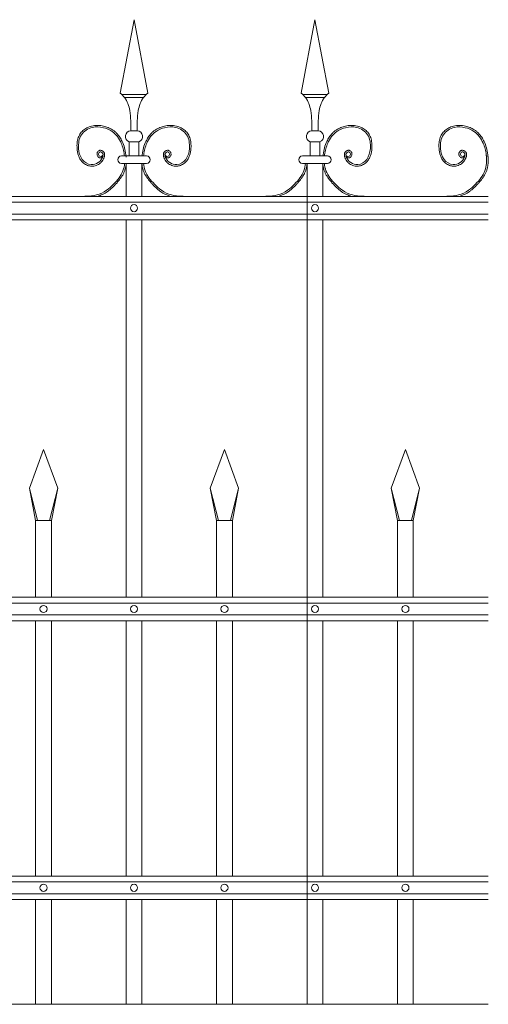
# Model space of a CAD drawing. Header units: millimetres. Extents: x 6567289036 to 6568990308, y 5976640423 to 5977332400.
# Tile 270 of 334: x 6568276316 to 6568276905, y 5976808211 to 5976809449. Entities that reach past the tile are written whole.
import ezdxf

# ---------------------------------------------------------------- set-up
doc = ezdxf.new("R2010")
doc.units = ezdxf.units.MM
doc.layers.add('01_widok', color=7, linetype='Continuous', lineweight=13)

# ---------------------------------------------------------------- blocks, each defined once
blk = doc.blocks.new('A$C6D0402AF')
at = {"layer": '01_widok'}
for p, q in [((2.1025, 1.4602), (2.12, 1.5538)), ((2.1375, 1.4602), (2.12, 1.5538)), ((2.3325, 1.4602), (2.35, 1.5538)), ((2.3675, 1.4602), (2.35, 1.5538)), ((2.12, 1.4588), (2.104, 1.4588)), ((2.12, 1.4548), (2.108, 1.4548)), ((2.12, 1.4588), (2.136, 1.4588)), ((2.12, 1.4548), (2.132, 1.4548)), ((2.35, 1.4588), (2.334, 1.4588)), ((2.35, 1.4548), (2.338, 1.4548)), ((2.35, 1.4588), (2.366, 1.4588)), ((2.35, 1.4548), (2.362, 1.4548)), ((2.12, 1.4125), (2.116, 1.4125)), ((2.12, 1.4125), (2.124, 1.4125)), ((2.35, 1.4125), (2.346, 1.4125)), ((2.35, 1.4125), (2.354, 1.4125)), ((2.114, 1.3985), (2.12, 1.3985)), ((2.114, 1.3985), (2.114, 1.3805)), ((2.126, 1.3985), (2.12, 1.3985)), ((2.126, 1.3985), (2.126, 1.3805)), ((2.344, 1.3985), (2.35, 1.3985)), ((2.344, 1.3985), (2.344, 1.3805)), ((2.356, 1.3985), (2.35, 1.3985)), ((2.356, 1.3985), (2.356, 1.3805)), ((2.12, 1.3805), (2.104, 1.3805)), ((2.12, 1.3805), (2.136, 1.3805)), ((2.35, 1.3805), (2.334, 1.3805)), ((2.35, 1.3805), (2.366, 1.3805)), ((2.11, 1.371), (2.104, 1.371)), ((2.11, 1.371), (2.11, 1.329)), ((2.11, 1.371), (2.13, 1.371)), ((2.13, 1.371), (2.13, 1.329)), ((2.13, 1.371), (2.136, 1.371)), ((2.34, 1.371), (2.334, 1.371)), ((2.34, 1.371), (2.34, 1.329)), ((2.34, 1.371), (2.34, 0.301)), ((2.34, 1.371), (2.34, 1.329)), ((2.34, 1.371), (2.36, 1.371)), ((2.36, 1.371), (2.36, 1.329)), ((2.36, 1.371), (2.366, 1.371)), ((2.57, 1.329), (0.06, 1.329)), ((0.06, 1.3215), (2.57, 1.3215)), ((0.06, 1.3065), (2.57, 1.3065)), ((2.57, 1.299), (0.06, 1.299)), ((2.11, 1.299), (2.11, 0.819)), ((2.13, 1.299), (2.13, 0.819)), ((2.34, 1.299), (2.34, 0.819)), ((2.36, 1.299), (2.36, 0.819)), ((1.987, 0.9577), (2.005, 1.0067)), ((2.023, 0.9577), (2.005, 1.0067)), ((2.217, 0.9577), (2.235, 1.0067)), ((2.253, 0.9577), (2.235, 1.0067)), ((2.447, 0.9577), (2.465, 1.0067)), ((2.483, 0.9577), (2.465, 1.0067)), ((1.9974, 0.9167), (1.987, 0.9577)), ((1.987, 0.9577), (1.995, 0.9167)), ((2.0126, 0.9167), (2.023, 0.9577)), ((2.0126, 0.9167), (2.023, 0.9577)), ((2.023, 0.9577), (2.015, 0.9167)), ((2.023, 0.9577), (2.015, 0.9167)), ((2.2274, 0.9167), (2.217, 0.9577)), ((2.217, 0.9577), (2.225, 0.9167)), ((2.2426, 0.9167), (2.253, 0.9577)), ((2.253, 0.9577), (2.245, 0.9167)), ((2.4574, 0.9167), (2.447, 0.9577)), ((2.447, 0.9577), (2.455, 0.9167)), ((2.4726, 0.9167), (2.483, 0.9577)), ((2.483, 0.9577), (2.475, 0.9167)), ((2.005, 0.9167), (1.995, 0.9167)), ((1.995, 0.9167), (1.995, 0.819)), ((2.005, 0.9167), (2.015, 0.9167)), ((2.015, 0.9167), (2.015, 0.819)), ((2.015, 0.9167), (2.015, 0.819)), ((2.235, 0.9167), (2.225, 0.9167)), ((2.225, 0.9167), (2.225, 0.819)), ((2.235, 0.9167), (2.245, 0.9167)), ((2.245, 0.9167), (2.245, 0.819)), ((2.465, 0.9167), (2.455, 0.9167)), ((2.455, 0.9167), (2.455, 0.819)), ((2.465, 0.9167), (2.475, 0.9167)), ((2.475, 0.9167), (2.475, 0.819)), ((2.57, 0.819), (0.06, 0.819)), ((2.57, 0.8115), (0.06, 0.8115)), ((2.57, 0.7965), (0.06, 0.7965)), ((2.57, 0.789), (0.06, 0.789)), ((1.995, 0.789), (1.995, 0.4642)), ((2.015, 0.789), (2.015, 0.4642)), ((2.015, 0.789), (2.015, 0.4642)), ((2.11, 0.789), (2.11, 0.4642)), ((2.13, 0.789), (2.13, 0.4642)), ((2.225, 0.789), (2.225, 0.4642)), ((2.245, 0.789), (2.245, 0.4642)), ((2.34, 0.789), (2.34, 0.4642)), ((2.36, 0.789), (2.36, 0.4642)), ((2.455, 0.789), (2.455, 0.4642)), ((2.475, 0.789), (2.475, 0.4642)), ((2.57, 0.4642), (0.06, 0.4642)), ((2.57, 0.4567), (0.06, 0.4567)), ((2.57, 0.4417), (0.06, 0.4417)), ((2.57, 0.4342), (0.06, 0.4342)), ((1.995, 0.4342), (1.995, 0.301)), ((2.015, 0.4342), (2.015, 0.301)), ((2.015, 0.4342), (2.015, 0.301)), ((2.11, 0.4342), (2.11, 0.301)), ((2.13, 0.4342), (2.13, 0.301)), ((2.225, 0.4342), (2.225, 0.301)), ((2.245, 0.4342), (2.245, 0.301)), ((2.34, 0.4342), (2.34, 0.301)), ((2.36, 0.4342), (2.36, 0.301)), ((2.455, 0.4342), (2.455, 0.301)), ((2.475, 0.4342), (2.475, 0.301)), ((0.06, 0.301), (2.57, 0.301)), ((2.57, 0.301), (0.06, 0.301))]:
    blk.add_line(p, q, dxfattribs=at)
for centre in [(2.12, 1.314), (2.35, 1.314), (2.005, 0.804), (2.12, 0.804), (2.235, 0.804), (2.35, 0.804), (2.465, 0.804), (2.005, 0.4492), (2.12, 0.4492), (2.235, 0.4492), (2.35, 0.4492), (2.465, 0.4492)]:
    blk.add_circle(centre, 0.0045, dxfattribs=at)
for centre, radius, start, end in [((2.1163, 1.4053), 0.00718, 92.058, 251.6817), ((2.1237, 1.4053), 0.00718, 288.3183, 87.942), ((2.3463, 1.4053), 0.00718, 92.058, 251.6817), ((2.3537, 1.4053), 0.00718, 288.3183, 87.942), ((2.1041, 1.3757), 0.00473, 91.3822, 268.6178), ((2.1359, 1.3757), 0.00473, 271.3822, 88.6178), ((2.3341, 1.3757), 0.00473, 91.3822, 268.6178), ((2.3659, 1.3757), 0.00473, 271.3822, 88.6178)]:
    blk.add_arc(centre, radius, start, end, dxfattribs=at)
for points in [[(2.1025, 1.4602), (2.108, 1.4548), (2.1146, 1.4381), (2.116, 1.4125)], [(2.1375, 1.4602), (2.132, 1.4548), (2.1254, 1.4381), (2.124, 1.4125)], [(2.3325, 1.4602), (2.338, 1.4548), (2.3446, 1.4381), (2.346, 1.4125)], [(2.3675, 1.4602), (2.362, 1.4548), (2.3554, 1.4381), (2.354, 1.4125)], [(2.5678, 1.3805), (2.5682, 1.3762), (2.568, 1.371)], [(2.5698, 1.3803), (2.5702, 1.376), (2.57, 1.3708)]]:
    blk.add_spline(points, degree=3, dxfattribs=at)
for points, knots in [([(2.0801, 1.3792), (2.079, 1.3776), (2.0766, 1.3779), (2.076, 1.3781), (2.0758, 1.3782), (2.0754, 1.3784), (2.0752, 1.3785), (2.0745, 1.3789), (2.0742, 1.3794), (2.0735, 1.3803), (2.0733, 1.3808), (2.073, 1.3818), (2.0729, 1.3823), (2.073, 1.3832), (2.073, 1.3835), (2.0731, 1.3841), (2.0732, 1.3844), (2.0735, 1.3852), (2.0738, 1.3856), (2.0745, 1.3865), (2.0749, 1.3869), (2.0757, 1.3873), (2.076, 1.3874), (2.0765, 1.3876), (2.0767, 1.3876), (2.0772, 1.3876), (2.0774, 1.3876), (2.0782, 1.3876), (2.0787, 1.3875), (2.0796, 1.387), (2.08, 1.3868), (2.0808, 1.3862), (2.0811, 1.3858), (2.0817, 1.3852), (2.0818, 1.3849), (2.0821, 1.3844), (2.0823, 1.3841), (2.0825, 1.3835), (2.0825, 1.3832), (2.0827, 1.3824), (2.0827, 1.3818), (2.0826, 1.3807), (2.0825, 1.3802), (2.0823, 1.3794), (2.0822, 1.3791), (2.082, 1.3785), (2.0819, 1.3781), (2.0816, 1.3774), (2.0814, 1.3771), (2.0809, 1.3761), (2.0806, 1.3755), (2.0794, 1.3736), (2.0784, 1.3725), (2.0758, 1.3702), (2.0739, 1.3691), (2.07, 1.3676), (2.0678, 1.3673), (2.0649, 1.3674), (2.0641, 1.3675), (2.0626, 1.3679), (2.0618, 1.3681), (2.0592, 1.3691), (2.0575, 1.3701), (2.0547, 1.3724), (2.0536, 1.3735), (2.0517, 1.376), (2.0509, 1.3773), (2.0496, 1.3801), (2.0491, 1.3815), (2.0484, 1.3843), (2.0481, 1.3858), (2.0478, 1.3883), (2.0477, 1.3894), (2.0476, 1.3916), (2.0475, 1.3928), (2.0476, 1.3961), (2.0478, 1.3983), (2.0487, 1.4027), (2.0494, 1.4048), (2.051, 1.4077), (2.0515, 1.4085), (2.0527, 1.4101), (2.0533, 1.4109), (2.0554, 1.4131), (2.057, 1.4143), (2.0605, 1.4164), (2.0624, 1.4173), (2.0655, 1.4184), (2.0667, 1.4187), (2.0692, 1.4191), (2.0704, 1.4193), (2.0737, 1.4194), (2.0757, 1.4193), (2.0789, 1.4189), (2.0801, 1.4186), (2.0832, 1.4179), (2.0852, 1.4173), (2.089, 1.4158), (2.0908, 1.4149), (2.0935, 1.4132), (2.0944, 1.4125), (2.0961, 1.4111), (2.097, 1.4103), (2.0993, 1.4078), (2.1007, 1.406), (2.103, 1.4025), (2.104, 1.4007), (2.1062, 1.3963), (2.1072, 1.3935), (2.1087, 1.3879), (2.1093, 1.385), (2.1097, 1.3815), (2.1098, 1.381), (2.11, 1.379)], [4.6165, 4.6165, 4.6165, 4.6165, 5.188367, 5.188367, 5.549428, 5.549428, 5.910489, 5.910489, 6.837983, 6.837983, 7.765478, 7.765478, 8.692972, 8.692972, 9.190028, 9.190028, 9.687083, 9.687083, 10.618534, 10.618534, 11.549985, 11.549985, 12.010547, 12.010547, 12.33998, 12.33998, 12.669414, 12.669414, 13.561099, 13.561099, 14.452783, 14.452783, 15.344467, 15.344467, 15.940368, 15.940368, 16.492607, 16.492607, 17.044846, 17.044846, 18.200205, 18.200205, 19.355563, 19.355563, 20.151118, 20.151118, 21.100453, 21.100453, 22.049789, 22.049789, 23.94846, 23.94846, 27.745803, 27.745803, 33.221248, 33.221248, 38.696693, 38.696693, 40.725069, 40.725069, 42.753445, 42.753445, 47.908007, 47.908007, 52.041948, 52.041948, 56.17589, 56.17589, 60.309831, 60.309831, 64.342201, 64.342201, 67.40836, 67.40836, 70.47452, 70.47452, 76.606839, 76.606839, 82.739158, 82.739158, 85.455708, 85.455708, 88.172258, 88.172258, 93.605357, 93.605357, 99.038456, 99.038456, 102.482403, 102.482403, 105.92635, 105.92635, 111.504268, 111.504268, 114.996104, 114.996104, 120.708661, 120.708661, 126.421218, 126.421218, 129.587167, 129.587167, 132.753115, 132.753115, 139.085012, 139.085012, 144.64085, 144.64085, 153.114925, 153.114925, 161.589001, 161.589001, 163.11027, 163.11027, 163.11027, 163.11027]), ([(2.0801, 1.3792), (2.079, 1.3776), (2.0766, 1.3779), (2.076, 1.3781), (2.0758, 1.3782), (2.0754, 1.3784), (2.0752, 1.3785), (2.0745, 1.3789), (2.0742, 1.3794), (2.0735, 1.3803), (2.0733, 1.3808), (2.073, 1.3818), (2.0729, 1.3823), (2.073, 1.3832), (2.073, 1.3835), (2.0731, 1.3841), (2.0732, 1.3844), (2.0735, 1.3852), (2.0738, 1.3856), (2.0745, 1.3865), (2.0749, 1.3869), (2.0757, 1.3873), (2.076, 1.3874), (2.0765, 1.3876), (2.0767, 1.3876), (2.0772, 1.3876), (2.0774, 1.3876), (2.0782, 1.3876), (2.0787, 1.3875), (2.0796, 1.387), (2.08, 1.3868), (2.0808, 1.3862), (2.0811, 1.3858), (2.0817, 1.3852), (2.0818, 1.3849), (2.0821, 1.3844), (2.0823, 1.3841), (2.0825, 1.3835), (2.0825, 1.3832), (2.0827, 1.3824), (2.0827, 1.3818), (2.0826, 1.3807), (2.0825, 1.3802), (2.0823, 1.3794), (2.0822, 1.3791), (2.082, 1.3785), (2.0819, 1.3781), (2.0816, 1.3774), (2.0814, 1.3771), (2.0809, 1.3761), (2.0806, 1.3755), (2.0794, 1.3736), (2.0784, 1.3725), (2.0758, 1.3702), (2.0739, 1.3691), (2.07, 1.3676), (2.0678, 1.3673), (2.0649, 1.3674), (2.0641, 1.3675), (2.0626, 1.3679), (2.0618, 1.3681), (2.0592, 1.3691), (2.0575, 1.3701), (2.0547, 1.3724), (2.0536, 1.3735), (2.0517, 1.376), (2.0509, 1.3773), (2.0496, 1.3801), (2.0491, 1.3815), (2.0484, 1.3843), (2.0481, 1.3858), (2.0478, 1.3883), (2.0477, 1.3894), (2.0476, 1.3916), (2.0475, 1.3928), (2.0476, 1.3961), (2.0478, 1.3983), (2.0487, 1.4027), (2.0494, 1.4048), (2.051, 1.4077), (2.0515, 1.4085), (2.0527, 1.4101), (2.0533, 1.4109), (2.0554, 1.4131), (2.057, 1.4143), (2.0605, 1.4164), (2.0624, 1.4173), (2.0655, 1.4184), (2.0667, 1.4187), (2.0692, 1.4191), (2.0704, 1.4193), (2.0737, 1.4194), (2.0757, 1.4193), (2.0789, 1.4189), (2.0801, 1.4186), (2.0832, 1.4179), (2.0852, 1.4173), (2.089, 1.4158), (2.0908, 1.4149), (2.0935, 1.4132), (2.0944, 1.4125), (2.0961, 1.4111), (2.097, 1.4103), (2.0993, 1.4078), (2.1007, 1.406), (2.103, 1.4025), (2.104, 1.4007), (2.1062, 1.3963), (2.1072, 1.3935), (2.1087, 1.3879), (2.1093, 1.385), (2.1097, 1.3815), (2.1098, 1.381), (2.1098, 1.3805)], [4.6165, 4.6165, 4.6165, 4.6165, 5.188367, 5.188367, 5.549428, 5.549428, 5.910489, 5.910489, 6.837983, 6.837983, 7.765478, 7.765478, 8.692972, 8.692972, 9.190028, 9.190028, 9.687083, 9.687083, 10.618534, 10.618534, 11.549985, 11.549985, 12.010547, 12.010547, 12.33998, 12.33998, 12.669414, 12.669414, 13.561099, 13.561099, 14.452783, 14.452783, 15.344467, 15.344467, 15.940368, 15.940368, 16.492607, 16.492607, 17.044846, 17.044846, 18.200205, 18.200205, 19.355563, 19.355563, 20.151118, 20.151118, 21.100453, 21.100453, 22.049789, 22.049789, 23.94846, 23.94846, 27.745803, 27.745803, 33.221248, 33.221248, 38.696693, 38.696693, 40.725069, 40.725069, 42.753445, 42.753445, 47.908007, 47.908007, 52.041948, 52.041948, 56.17589, 56.17589, 60.309831, 60.309831, 64.342201, 64.342201, 67.40836, 67.40836, 70.47452, 70.47452, 76.606839, 76.606839, 82.739158, 82.739158, 85.455708, 85.455708, 88.172258, 88.172258, 93.605357, 93.605357, 99.038456, 99.038456, 102.482403, 102.482403, 105.92635, 105.92635, 111.504268, 111.504268, 114.996104, 114.996104, 120.708661, 120.708661, 126.421218, 126.421218, 129.587167, 129.587167, 132.753115, 132.753115, 139.085012, 139.085012, 144.64085, 144.64085, 153.114925, 153.114925, 161.589001, 161.589001, 163.11027, 163.11027, 163.11027, 163.11027]), ([(2.0801, 1.3792), (2.079, 1.3776), (2.0766, 1.3779), (2.076, 1.3781), (2.0758, 1.3782), (2.0754, 1.3784), (2.0752, 1.3785), (2.0745, 1.3789), (2.0742, 1.3794), (2.0735, 1.3803), (2.0733, 1.3808), (2.073, 1.3818), (2.0729, 1.3823), (2.073, 1.3832), (2.073, 1.3835), (2.0731, 1.3841), (2.0732, 1.3844), (2.0735, 1.3852), (2.0738, 1.3856), (2.0745, 1.3865), (2.0749, 1.3869), (2.0757, 1.3873), (2.076, 1.3874), (2.0765, 1.3876), (2.0767, 1.3876), (2.0772, 1.3876), (2.0774, 1.3876), (2.0782, 1.3876), (2.0787, 1.3875), (2.0796, 1.387), (2.08, 1.3868), (2.0808, 1.3862), (2.0811, 1.3858), (2.0817, 1.3852), (2.0818, 1.3849), (2.0821, 1.3844), (2.0823, 1.3841), (2.0825, 1.3835), (2.0825, 1.3832), (2.0827, 1.3824), (2.0827, 1.3818), (2.0826, 1.3807), (2.0825, 1.3802), (2.0823, 1.3794), (2.0822, 1.3791), (2.082, 1.3785), (2.0819, 1.3781), (2.0816, 1.3774), (2.0814, 1.3771), (2.0809, 1.3761), (2.0806, 1.3755), (2.0794, 1.3736), (2.0784, 1.3725), (2.0758, 1.3702), (2.0739, 1.3691), (2.07, 1.3676), (2.0678, 1.3673), (2.0649, 1.3674), (2.0641, 1.3675), (2.0626, 1.3679), (2.0618, 1.3681), (2.0592, 1.3691), (2.0575, 1.3701), (2.0547, 1.3724), (2.0536, 1.3735), (2.0517, 1.376), (2.0509, 1.3773), (2.0496, 1.3801), (2.0491, 1.3815), (2.0484, 1.3843), (2.0481, 1.3858), (2.0478, 1.3883), (2.0477, 1.3894), (2.0476, 1.3916), (2.0475, 1.3928), (2.0476, 1.3961), (2.0478, 1.3983), (2.0487, 1.4027), (2.0494, 1.4048), (2.051, 1.4077), (2.0515, 1.4085), (2.0527, 1.4101), (2.0533, 1.4109), (2.0554, 1.4131), (2.057, 1.4143), (2.0605, 1.4164), (2.0624, 1.4173), (2.0655, 1.4184), (2.0667, 1.4187), (2.0692, 1.4191), (2.0704, 1.4193), (2.0737, 1.4194), (2.0757, 1.4193), (2.0789, 1.4189), (2.0801, 1.4186), (2.0832, 1.4179), (2.0852, 1.4173), (2.089, 1.4158), (2.0908, 1.4149), (2.0935, 1.4132), (2.0944, 1.4125), (2.0961, 1.4111), (2.097, 1.4103), (2.0993, 1.4078), (2.1007, 1.406), (2.103, 1.4025), (2.104, 1.4007), (2.1062, 1.3963), (2.1072, 1.3935), (2.1087, 1.3879), (2.1093, 1.385), (2.1097, 1.3815), (2.1098, 1.381), (2.11, 1.379)], [4.6165, 4.6165, 4.6165, 4.6165, 5.188367, 5.188367, 5.549428, 5.549428, 5.910489, 5.910489, 6.837983, 6.837983, 7.765478, 7.765478, 8.692972, 8.692972, 9.190028, 9.190028, 9.687083, 9.687083, 10.618534, 10.618534, 11.549985, 11.549985, 12.010547, 12.010547, 12.33998, 12.33998, 12.669414, 12.669414, 13.561099, 13.561099, 14.452783, 14.452783, 15.344467, 15.344467, 15.940368, 15.940368, 16.492607, 16.492607, 17.044846, 17.044846, 18.200205, 18.200205, 19.355563, 19.355563, 20.151118, 20.151118, 21.100453, 21.100453, 22.049789, 22.049789, 23.94846, 23.94846, 27.745803, 27.745803, 33.221248, 33.221248, 38.696693, 38.696693, 40.725069, 40.725069, 42.753445, 42.753445, 47.908007, 47.908007, 52.041948, 52.041948, 56.17589, 56.17589, 60.309831, 60.309831, 64.342201, 64.342201, 67.40836, 67.40836, 70.47452, 70.47452, 76.606839, 76.606839, 82.739158, 82.739158, 85.455708, 85.455708, 88.172258, 88.172258, 93.605357, 93.605357, 99.038456, 99.038456, 102.482403, 102.482403, 105.92635, 105.92635, 111.504268, 111.504268, 114.996104, 114.996104, 120.708661, 120.708661, 126.421218, 126.421218, 129.587167, 129.587167, 132.753115, 132.753115, 139.085012, 139.085012, 144.64085, 144.64085, 153.114925, 153.114925, 161.589001, 161.589001, 163.11027, 163.11027, 163.11027, 163.11027]), ([(2.0806, 1.3827), (2.0804, 1.3819), (2.08, 1.38), (2.076, 1.3793), (2.0742, 1.3832), (2.077, 1.3867), (2.0813, 1.3836), (2.08, 1.3775), (2.0752, 1.3712), (2.0641, 1.3677), (2.0522, 1.3756), (2.0486, 1.3909), (2.0506, 1.4085), (2.066, 1.4182), (2.0805, 1.4172), (2.0948, 1.4116), (2.1043, 1.3981), (2.1071, 1.3866), (2.1078, 1.3809), (2.1078, 1.3805)], [0, 0, 0, 0, 2.276171, 5.482858, 9.081143, 12.123133, 16.088096, 20.24215, 29.50989, 38.967775, 52.064989, 66.796785, 84.531155, 101.296087, 115.254866, 127.16367, 146.089907, 161.545397, 162.912572, 162.912572, 162.912572, 162.912572]), ([(2.0806, 1.3827), (2.0804, 1.3819), (2.08, 1.38), (2.076, 1.3793), (2.0742, 1.3832), (2.077, 1.3867), (2.0813, 1.3836), (2.08, 1.3775), (2.0752, 1.3712), (2.0641, 1.3677), (2.0522, 1.3756), (2.0486, 1.3909), (2.0506, 1.4085), (2.066, 1.4182), (2.0805, 1.4172), (2.0948, 1.4116), (2.1043, 1.3981), (2.1071, 1.3866), (2.1078, 1.3809), (2.1078, 1.3805)], [0, 0, 0, 0, 2.276171, 5.482858, 9.081143, 12.123133, 16.088096, 20.24215, 29.50989, 38.967775, 52.064989, 66.796785, 84.531155, 101.296087, 115.254866, 127.16367, 146.089907, 161.545397, 162.912572, 162.912572, 162.912572, 162.912572]), ([(2.0806, 1.3827), (2.0804, 1.3819), (2.08, 1.38), (2.076, 1.3793), (2.0742, 1.3832), (2.077, 1.3867), (2.0813, 1.3836), (2.08, 1.3775), (2.0752, 1.3712), (2.0641, 1.3677), (2.0522, 1.3756), (2.0486, 1.3909), (2.0506, 1.4085), (2.066, 1.4182), (2.0805, 1.4172), (2.0948, 1.4116), (2.1043, 1.3981), (2.1071, 1.3866), (2.1078, 1.3809), (2.1078, 1.3805)], [0, 0, 0, 0, 2.276171, 5.482858, 9.081143, 12.123133, 16.088096, 20.24215, 29.50989, 38.967775, 52.064989, 66.796785, 84.531155, 101.296087, 115.254866, 127.16367, 146.089907, 161.545397, 162.912572, 162.912572, 162.912572, 162.912572]), ([(2.1599, 1.3792), (2.161, 1.3776), (2.1634, 1.3779), (2.164, 1.3781), (2.1642, 1.3782), (2.1646, 1.3784), (2.1648, 1.3785), (2.1655, 1.3789), (2.1658, 1.3794), (2.1665, 1.3803), (2.1667, 1.3808), (2.167, 1.3818), (2.1671, 1.3823), (2.167, 1.3832), (2.167, 1.3835), (2.1669, 1.3841), (2.1668, 1.3844), (2.1665, 1.3852), (2.1662, 1.3856), (2.1655, 1.3865), (2.1651, 1.3869), (2.1643, 1.3873), (2.164, 1.3874), (2.1635, 1.3876), (2.1633, 1.3876), (2.1628, 1.3876), (2.1626, 1.3876), (2.1618, 1.3876), (2.1613, 1.3875), (2.1604, 1.387), (2.16, 1.3868), (2.1592, 1.3862), (2.1589, 1.3858), (2.1583, 1.3852), (2.1582, 1.3849), (2.1579, 1.3844), (2.1577, 1.3841), (2.1575, 1.3835), (2.1575, 1.3832), (2.1573, 1.3824), (2.1573, 1.3818), (2.1574, 1.3807), (2.1575, 1.3802), (2.1577, 1.3794), (2.1578, 1.3791), (2.158, 1.3785), (2.1581, 1.3781), (2.1584, 1.3774), (2.1586, 1.3771), (2.1591, 1.3761), (2.1594, 1.3755), (2.1606, 1.3736), (2.1616, 1.3725), (2.1642, 1.3702), (2.1661, 1.3691), (2.17, 1.3676), (2.1722, 1.3673), (2.1751, 1.3674), (2.1759, 1.3675), (2.1774, 1.3679), (2.1782, 1.3681), (2.1808, 1.3691), (2.1825, 1.3701), (2.1853, 1.3724), (2.1864, 1.3735), (2.1883, 1.376), (2.1891, 1.3773), (2.1904, 1.3801), (2.1909, 1.3815), (2.1916, 1.3843), (2.1919, 1.3858), (2.1922, 1.3883), (2.1923, 1.3894), (2.1924, 1.3916), (2.1925, 1.3928), (2.1924, 1.3961), (2.1922, 1.3983), (2.1913, 1.4027), (2.1906, 1.4048), (2.189, 1.4077), (2.1885, 1.4085), (2.1873, 1.4101), (2.1867, 1.4109), (2.1846, 1.4131), (2.183, 1.4143), (2.1795, 1.4164), (2.1776, 1.4173), (2.1745, 1.4184), (2.1733, 1.4187), (2.1708, 1.4191), (2.1696, 1.4193), (2.1663, 1.4194), (2.1643, 1.4193), (2.1611, 1.4189), (2.1599, 1.4186), (2.1568, 1.4179), (2.1548, 1.4173), (2.151, 1.4158), (2.1492, 1.4149), (2.1465, 1.4132), (2.1456, 1.4125), (2.1439, 1.4111), (2.143, 1.4103), (2.1407, 1.4078), (2.1393, 1.406), (2.137, 1.4025), (2.136, 1.4007), (2.1338, 1.3963), (2.1328, 1.3935), (2.1313, 1.3879), (2.1307, 1.385), (2.1303, 1.3815), (2.1302, 1.381), (2.1302, 1.3805)], [4.6165, 4.6165, 4.6165, 4.6165, 5.188367, 5.188367, 5.549428, 5.549428, 5.910489, 5.910489, 6.837983, 6.837983, 7.765478, 7.765478, 8.692972, 8.692972, 9.190028, 9.190028, 9.687083, 9.687083, 10.618534, 10.618534, 11.549985, 11.549985, 12.010547, 12.010547, 12.33998, 12.33998, 12.669414, 12.669414, 13.561099, 13.561099, 14.452783, 14.452783, 15.344467, 15.344467, 15.940368, 15.940368, 16.492607, 16.492607, 17.044846, 17.044846, 18.200205, 18.200205, 19.355563, 19.355563, 20.151118, 20.151118, 21.100453, 21.100453, 22.049789, 22.049789, 23.94846, 23.94846, 27.745803, 27.745803, 33.221248, 33.221248, 38.696693, 38.696693, 40.725069, 40.725069, 42.753445, 42.753445, 47.908007, 47.908007, 52.041948, 52.041948, 56.17589, 56.17589, 60.309831, 60.309831, 64.342201, 64.342201, 67.40836, 67.40836, 70.47452, 70.47452, 76.606839, 76.606839, 82.739158, 82.739158, 85.455708, 85.455708, 88.172258, 88.172258, 93.605357, 93.605357, 99.038456, 99.038456, 102.482403, 102.482403, 105.92635, 105.92635, 111.504268, 111.504268, 114.996104, 114.996104, 120.708661, 120.708661, 126.421218, 126.421218, 129.587167, 129.587167, 132.753115, 132.753115, 139.085012, 139.085012, 144.64085, 144.64085, 153.114925, 153.114925, 161.589001, 161.589001, 163.11027, 163.11027, 163.11027, 163.11027]), ([(2.1594, 1.3827), (2.1596, 1.3819), (2.16, 1.38), (2.164, 1.3793), (2.1658, 1.3832), (2.163, 1.3867), (2.1587, 1.3836), (2.16, 1.3775), (2.1648, 1.3712), (2.1759, 1.3677), (2.1878, 1.3756), (2.1914, 1.3909), (2.1894, 1.4085), (2.174, 1.4182), (2.1595, 1.4172), (2.1452, 1.4116), (2.1357, 1.3981), (2.1329, 1.3866), (2.1322, 1.3809), (2.1322, 1.3805)], [0, 0, 0, 0, 2.276171, 5.482858, 9.081143, 12.123133, 16.088096, 20.24215, 29.50989, 38.967775, 52.064989, 66.796785, 84.531155, 101.296087, 115.254866, 127.16367, 146.089907, 161.545397, 162.912572, 162.912572, 162.912572, 162.912572]), ([(2.3899, 1.3792), (2.391, 1.3776), (2.3934, 1.3779), (2.394, 1.3781), (2.3942, 1.3782), (2.3946, 1.3784), (2.3948, 1.3785), (2.3955, 1.3789), (2.3958, 1.3794), (2.3965, 1.3803), (2.3967, 1.3808), (2.397, 1.3818), (2.3971, 1.3823), (2.397, 1.3832), (2.397, 1.3835), (2.3969, 1.3841), (2.3968, 1.3844), (2.3965, 1.3852), (2.3962, 1.3856), (2.3955, 1.3865), (2.3951, 1.3869), (2.3943, 1.3873), (2.394, 1.3874), (2.3935, 1.3876), (2.3933, 1.3876), (2.3928, 1.3876), (2.3926, 1.3876), (2.3918, 1.3876), (2.3913, 1.3875), (2.3904, 1.387), (2.39, 1.3868), (2.3892, 1.3862), (2.3889, 1.3858), (2.3883, 1.3852), (2.3882, 1.3849), (2.3879, 1.3844), (2.3877, 1.3841), (2.3875, 1.3835), (2.3875, 1.3832), (2.3873, 1.3824), (2.3873, 1.3818), (2.3874, 1.3807), (2.3875, 1.3802), (2.3877, 1.3794), (2.3878, 1.3791), (2.388, 1.3785), (2.3881, 1.3781), (2.3884, 1.3774), (2.3886, 1.3771), (2.3891, 1.3761), (2.3894, 1.3755), (2.3906, 1.3736), (2.3916, 1.3725), (2.3942, 1.3702), (2.3961, 1.3691), (2.4, 1.3676), (2.4022, 1.3673), (2.4051, 1.3674), (2.4059, 1.3675), (2.4074, 1.3679), (2.4082, 1.3681), (2.4108, 1.3691), (2.4125, 1.3701), (2.4153, 1.3724), (2.4164, 1.3735), (2.4183, 1.376), (2.4191, 1.3773), (2.4204, 1.3801), (2.4209, 1.3815), (2.4216, 1.3843), (2.4219, 1.3858), (2.4222, 1.3883), (2.4223, 1.3894), (2.4224, 1.3916), (2.4225, 1.3928), (2.4224, 1.3961), (2.4222, 1.3983), (2.4213, 1.4027), (2.4206, 1.4048), (2.419, 1.4077), (2.4185, 1.4085), (2.4173, 1.4101), (2.4167, 1.4109), (2.4146, 1.4131), (2.413, 1.4143), (2.4095, 1.4164), (2.4076, 1.4173), (2.4045, 1.4184), (2.4033, 1.4187), (2.4008, 1.4191), (2.3996, 1.4193), (2.3963, 1.4194), (2.3943, 1.4193), (2.3911, 1.4189), (2.3899, 1.4186), (2.3868, 1.4179), (2.3848, 1.4173), (2.381, 1.4158), (2.3792, 1.4149), (2.3765, 1.4132), (2.3756, 1.4125), (2.3739, 1.4111), (2.373, 1.4103), (2.3707, 1.4078), (2.3693, 1.406), (2.367, 1.4025), (2.366, 1.4007), (2.3638, 1.3963), (2.3628, 1.3935), (2.3613, 1.3879), (2.3607, 1.385), (2.3603, 1.3815), (2.3602, 1.381), (2.3602, 1.3805)], [4.6165, 4.6165, 4.6165, 4.6165, 5.188367, 5.188367, 5.549428, 5.549428, 5.910489, 5.910489, 6.837983, 6.837983, 7.765478, 7.765478, 8.692972, 8.692972, 9.190028, 9.190028, 9.687083, 9.687083, 10.618534, 10.618534, 11.549985, 11.549985, 12.010547, 12.010547, 12.33998, 12.33998, 12.669414, 12.669414, 13.561099, 13.561099, 14.452783, 14.452783, 15.344467, 15.344467, 15.940368, 15.940368, 16.492607, 16.492607, 17.044846, 17.044846, 18.200205, 18.200205, 19.355563, 19.355563, 20.151118, 20.151118, 21.100453, 21.100453, 22.049789, 22.049789, 23.94846, 23.94846, 27.745803, 27.745803, 33.221248, 33.221248, 38.696693, 38.696693, 40.725069, 40.725069, 42.753445, 42.753445, 47.908007, 47.908007, 52.041948, 52.041948, 56.17589, 56.17589, 60.309831, 60.309831, 64.342201, 64.342201, 67.40836, 67.40836, 70.47452, 70.47452, 76.606839, 76.606839, 82.739158, 82.739158, 85.455708, 85.455708, 88.172258, 88.172258, 93.605357, 93.605357, 99.038456, 99.038456, 102.482403, 102.482403, 105.92635, 105.92635, 111.504268, 111.504268, 114.996104, 114.996104, 120.708661, 120.708661, 126.421218, 126.421218, 129.587167, 129.587167, 132.753115, 132.753115, 139.085012, 139.085012, 144.64085, 144.64085, 153.114925, 153.114925, 161.589001, 161.589001, 163.11027, 163.11027, 163.11027, 163.11027]), ([(2.3894, 1.3827), (2.3896, 1.3819), (2.39, 1.38), (2.394, 1.3793), (2.3958, 1.3832), (2.393, 1.3867), (2.3887, 1.3836), (2.39, 1.3775), (2.3948, 1.3712), (2.4059, 1.3677), (2.4178, 1.3756), (2.4214, 1.3909), (2.4194, 1.4085), (2.404, 1.4182), (2.3895, 1.4172), (2.3752, 1.4116), (2.3657, 1.3981), (2.3629, 1.3866), (2.3622, 1.3809), (2.3622, 1.3805)], [0, 0, 0, 0, 2.276171, 5.482858, 9.081143, 12.123133, 16.088096, 20.24215, 29.50989, 38.967775, 52.064989, 66.796785, 84.531155, 101.296087, 115.254866, 127.16367, 146.089907, 161.545397, 162.912572, 162.912572, 162.912572, 162.912572]), ([(2.5401, 1.3792), (2.539, 1.3776), (2.5366, 1.3779), (2.536, 1.3781), (2.5358, 1.3782), (2.5354, 1.3784), (2.5352, 1.3785), (2.5345, 1.3789), (2.5342, 1.3794), (2.5335, 1.3803), (2.5333, 1.3808), (2.533, 1.3818), (2.5329, 1.3823), (2.533, 1.3832), (2.533, 1.3835), (2.5331, 1.3841), (2.5332, 1.3844), (2.5335, 1.3852), (2.5338, 1.3856), (2.5345, 1.3865), (2.5349, 1.3869), (2.5357, 1.3873), (2.536, 1.3874), (2.5365, 1.3876), (2.5367, 1.3876), (2.5372, 1.3876), (2.5374, 1.3876), (2.5382, 1.3876), (2.5387, 1.3875), (2.5396, 1.387), (2.54, 1.3868), (2.5408, 1.3862), (2.5411, 1.3858), (2.5417, 1.3852), (2.5418, 1.3849), (2.5421, 1.3844), (2.5423, 1.3841), (2.5425, 1.3835), (2.5425, 1.3832), (2.5427, 1.3824), (2.5427, 1.3818), (2.5426, 1.3807), (2.5425, 1.3802), (2.5423, 1.3794), (2.5422, 1.3791), (2.542, 1.3785), (2.5419, 1.3781), (2.5416, 1.3774), (2.5414, 1.3771), (2.5409, 1.3761), (2.5406, 1.3755), (2.5394, 1.3736), (2.5384, 1.3725), (2.5358, 1.3702), (2.5339, 1.3691), (2.53, 1.3676), (2.5278, 1.3673), (2.5249, 1.3674), (2.5241, 1.3675), (2.5226, 1.3679), (2.5218, 1.3681), (2.5192, 1.3691), (2.5175, 1.3701), (2.5147, 1.3724), (2.5136, 1.3735), (2.5117, 1.376), (2.5109, 1.3773), (2.5096, 1.3801), (2.5091, 1.3815), (2.5084, 1.3843), (2.5081, 1.3858), (2.5078, 1.3883), (2.5077, 1.3894), (2.5076, 1.3916), (2.5075, 1.3928), (2.5076, 1.3961), (2.5078, 1.3983), (2.5087, 1.4027), (2.5094, 1.4048), (2.511, 1.4077), (2.5115, 1.4085), (2.5127, 1.4101), (2.5133, 1.4109), (2.5154, 1.4131), (2.517, 1.4143), (2.5205, 1.4164), (2.5224, 1.4173), (2.5255, 1.4184), (2.5267, 1.4187), (2.5292, 1.4191), (2.5304, 1.4193), (2.5337, 1.4194), (2.5357, 1.4193), (2.5389, 1.4189), (2.5401, 1.4186), (2.5432, 1.4179), (2.5452, 1.4173), (2.549, 1.4158), (2.5508, 1.4149), (2.5535, 1.4132), (2.5544, 1.4125), (2.5561, 1.4111), (2.557, 1.4103), (2.5593, 1.4078), (2.5607, 1.406), (2.563, 1.4025), (2.564, 1.4007), (2.5662, 1.3963), (2.5672, 1.3935), (2.5687, 1.3879), (2.5693, 1.385), (2.5697, 1.3815), (2.5698, 1.381), (2.57, 1.379)], [4.6165, 4.6165, 4.6165, 4.6165, 5.188367, 5.188367, 5.549428, 5.549428, 5.910489, 5.910489, 6.837983, 6.837983, 7.765478, 7.765478, 8.692972, 8.692972, 9.190028, 9.190028, 9.687083, 9.687083, 10.618534, 10.618534, 11.549985, 11.549985, 12.010547, 12.010547, 12.33998, 12.33998, 12.669414, 12.669414, 13.561099, 13.561099, 14.452783, 14.452783, 15.344467, 15.344467, 15.940368, 15.940368, 16.492607, 16.492607, 17.044846, 17.044846, 18.200205, 18.200205, 19.355563, 19.355563, 20.151118, 20.151118, 21.100453, 21.100453, 22.049789, 22.049789, 23.94846, 23.94846, 27.745803, 27.745803, 33.221248, 33.221248, 38.696693, 38.696693, 40.725069, 40.725069, 42.753445, 42.753445, 47.908007, 47.908007, 52.041948, 52.041948, 56.17589, 56.17589, 60.309831, 60.309831, 64.342201, 64.342201, 67.40836, 67.40836, 70.47452, 70.47452, 76.606839, 76.606839, 82.739158, 82.739158, 85.455708, 85.455708, 88.172258, 88.172258, 93.605357, 93.605357, 99.038456, 99.038456, 102.482403, 102.482403, 105.92635, 105.92635, 111.504268, 111.504268, 114.996104, 114.996104, 120.708661, 120.708661, 126.421218, 126.421218, 129.587167, 129.587167, 132.753115, 132.753115, 139.085012, 139.085012, 144.64085, 144.64085, 153.114925, 153.114925, 161.589001, 161.589001, 163.11027, 163.11027, 163.11027, 163.11027]), ([(2.5406, 1.3827), (2.5404, 1.3819), (2.54, 1.38), (2.536, 1.3793), (2.5342, 1.3832), (2.537, 1.3867), (2.5413, 1.3836), (2.54, 1.3775), (2.5352, 1.3712), (2.5241, 1.3677), (2.5122, 1.3756), (2.5086, 1.3909), (2.5106, 1.4085), (2.526, 1.4182), (2.5405, 1.4172), (2.5548, 1.4116), (2.5643, 1.3981), (2.5671, 1.3866), (2.5678, 1.3809), (2.5678, 1.3805)], [0, 0, 0, 0, 2.276171, 5.482858, 9.081143, 12.123133, 16.088096, 20.24215, 29.50989, 38.967775, 52.064989, 66.796785, 84.531155, 101.296087, 115.254866, 127.16367, 146.089907, 161.545397, 162.912572, 162.912572, 162.912572, 162.912572]), ([(2.108, 1.371), (2.1077, 1.3678), (2.1058, 1.3578), (2.0962, 1.3465), (2.085, 1.3358), (2.073, 1.33), (2.0626, 1.3293), (2.0569, 1.3291), (2.0555, 1.329)], [172.218122, 172.218122, 172.218122, 172.218122, 181.855132, 202.579273, 214.575372, 228.542226, 241.353249, 245.573586, 245.573586, 245.573586, 245.573586]), ([(2.11, 1.371), (2.1099, 1.3699), (2.1098, 1.3687), (2.1094, 1.366), (2.109, 1.3644), (2.1082, 1.3616), (2.1077, 1.3605), (2.1068, 1.3582), (2.1062, 1.3572), (2.1044, 1.354), (2.103, 1.352), (2.1005, 1.3488), (2.0995, 1.3476), (2.0974, 1.3453), (2.0965, 1.3443), (2.0935, 1.3412), (2.0915, 1.3393), (2.0883, 1.3366), (2.0874, 1.3359), (2.0843, 1.3337), (2.0822, 1.3325), (2.0779, 1.3305), (2.0757, 1.3297), (2.0736, 1.329)], [172.067248, 172.067248, 172.067248, 172.067248, 175.307441, 175.307441, 179.950369, 179.950369, 183.428024, 183.428024, 186.90568, 186.90568, 193.860991, 193.860991, 198.444931, 198.444931, 202.5856, 202.5856, 210.86694, 210.86694, 214.411979, 214.411979, 221.502058, 221.502058, 227.966753, 227.966753, 227.966753, 227.966753]), ([(2.13, 1.371), (2.1301, 1.3699), (2.1302, 1.3687), (2.1306, 1.366), (2.131, 1.3644), (2.1318, 1.3616), (2.1323, 1.3605), (2.1332, 1.3582), (2.1338, 1.3572), (2.1356, 1.354), (2.137, 1.352), (2.1395, 1.3488), (2.1405, 1.3476), (2.1426, 1.3453), (2.1435, 1.3443), (2.1465, 1.3412), (2.1485, 1.3393), (2.1517, 1.3366), (2.1526, 1.3359), (2.1557, 1.3337), (2.1578, 1.3325), (2.1621, 1.3305), (2.1643, 1.3297), (2.1664, 1.329)], [172.067248, 172.067248, 172.067248, 172.067248, 175.307441, 175.307441, 179.950369, 179.950369, 183.428024, 183.428024, 186.90568, 186.90568, 193.860991, 193.860991, 198.444931, 198.444931, 202.5856, 202.5856, 210.86694, 210.86694, 214.411979, 214.411979, 221.502058, 221.502058, 227.966753, 227.966753, 227.966753, 227.966753]), ([(2.132, 1.371), (2.1323, 1.3678), (2.1342, 1.3578), (2.1438, 1.3465), (2.155, 1.3358), (2.167, 1.33), (2.1774, 1.3293), (2.1831, 1.3291), (2.1845, 1.329)], [172.218122, 172.218122, 172.218122, 172.218122, 181.855132, 202.579273, 214.575372, 228.542226, 241.353249, 245.573586, 245.573586, 245.573586, 245.573586]), ([(2.338, 1.371), (2.3377, 1.3678), (2.3358, 1.3578), (2.3262, 1.3465), (2.315, 1.3358), (2.303, 1.33), (2.2926, 1.3293), (2.2869, 1.3291), (2.2855, 1.329)], [172.218122, 172.218122, 172.218122, 172.218122, 181.855132, 202.579273, 214.575372, 228.542226, 241.353249, 245.573586, 245.573586, 245.573586, 245.573586]), ([(2.338, 1.371), (2.3377, 1.3678), (2.3358, 1.3578), (2.3262, 1.3465), (2.315, 1.3358), (2.303, 1.33), (2.2926, 1.3293), (2.2869, 1.3291), (2.2855, 1.329)], [172.218122, 172.218122, 172.218122, 172.218122, 181.855132, 202.579273, 214.575372, 228.542226, 241.353249, 245.573586, 245.573586, 245.573586, 245.573586]), ([(2.34, 1.371), (2.3399, 1.3699), (2.3398, 1.3687), (2.3394, 1.366), (2.339, 1.3644), (2.3382, 1.3616), (2.3377, 1.3605), (2.3368, 1.3582), (2.3362, 1.3572), (2.3344, 1.354), (2.333, 1.352), (2.3305, 1.3488), (2.3295, 1.3476), (2.3274, 1.3453), (2.3265, 1.3443), (2.3235, 1.3412), (2.3215, 1.3393), (2.3183, 1.3366), (2.3174, 1.3359), (2.3143, 1.3337), (2.3122, 1.3325), (2.3079, 1.3305), (2.3057, 1.3297), (2.3036, 1.329)], [172.067248, 172.067248, 172.067248, 172.067248, 175.307441, 175.307441, 179.950369, 179.950369, 183.428024, 183.428024, 186.90568, 186.90568, 193.860991, 193.860991, 198.444931, 198.444931, 202.5856, 202.5856, 210.86694, 210.86694, 214.411979, 214.411979, 221.502058, 221.502058, 227.966753, 227.966753, 227.966753, 227.966753]), ([(2.34, 1.371), (2.3399, 1.3699), (2.3398, 1.3687), (2.3394, 1.366), (2.339, 1.3644), (2.3382, 1.3616), (2.3377, 1.3605), (2.3368, 1.3582), (2.3362, 1.3572), (2.3344, 1.354), (2.333, 1.352), (2.3305, 1.3488), (2.3295, 1.3476), (2.3274, 1.3453), (2.3265, 1.3443), (2.3235, 1.3412), (2.3215, 1.3393), (2.3183, 1.3366), (2.3174, 1.3359), (2.3143, 1.3337), (2.3122, 1.3325), (2.3079, 1.3305), (2.3057, 1.3297), (2.3036, 1.329)], [172.067248, 172.067248, 172.067248, 172.067248, 175.307441, 175.307441, 179.950369, 179.950369, 183.428024, 183.428024, 186.90568, 186.90568, 193.860991, 193.860991, 198.444931, 198.444931, 202.5856, 202.5856, 210.86694, 210.86694, 214.411979, 214.411979, 221.502058, 221.502058, 227.966753, 227.966753, 227.966753, 227.966753]), ([(2.36, 1.371), (2.3601, 1.3699), (2.3602, 1.3687), (2.3606, 1.366), (2.361, 1.3644), (2.3618, 1.3616), (2.3623, 1.3605), (2.3632, 1.3582), (2.3638, 1.3572), (2.3656, 1.354), (2.367, 1.352), (2.3695, 1.3488), (2.3705, 1.3476), (2.3726, 1.3453), (2.3735, 1.3443), (2.3765, 1.3412), (2.3785, 1.3393), (2.3817, 1.3366), (2.3826, 1.3359), (2.3857, 1.3337), (2.3878, 1.3325), (2.3921, 1.3305), (2.3943, 1.3297), (2.3964, 1.329)], [172.067248, 172.067248, 172.067248, 172.067248, 175.307441, 175.307441, 179.950369, 179.950369, 183.428024, 183.428024, 186.90568, 186.90568, 193.860991, 193.860991, 198.444931, 198.444931, 202.5856, 202.5856, 210.86694, 210.86694, 214.411979, 214.411979, 221.502058, 221.502058, 227.966753, 227.966753, 227.966753, 227.966753]), ([(2.362, 1.371), (2.3623, 1.3678), (2.3642, 1.3578), (2.3738, 1.3465), (2.385, 1.3358), (2.397, 1.33), (2.4074, 1.3293), (2.4131, 1.3291), (2.4145, 1.329)], [172.218122, 172.218122, 172.218122, 172.218122, 181.855132, 202.579273, 214.575372, 228.542226, 241.353249, 245.573586, 245.573586, 245.573586, 245.573586]), ([(2.568, 1.371), (2.5677, 1.3678), (2.5658, 1.3578), (2.5562, 1.3465), (2.545, 1.3358), (2.533, 1.33), (2.5226, 1.3293), (2.5169, 1.3291), (2.5155, 1.329)], [172.218122, 172.218122, 172.218122, 172.218122, 181.855132, 202.579273, 214.575372, 228.542226, 241.353249, 245.573586, 245.573586, 245.573586, 245.573586]), ([(2.57, 1.371), (2.5699, 1.3699), (2.5698, 1.3687), (2.5694, 1.366), (2.569, 1.3644), (2.5682, 1.3616), (2.5677, 1.3605), (2.5668, 1.3582), (2.5662, 1.3572), (2.5644, 1.354), (2.563, 1.352), (2.5605, 1.3488), (2.5595, 1.3476), (2.5574, 1.3453), (2.5565, 1.3443), (2.5535, 1.3412), (2.5515, 1.3393), (2.5483, 1.3366), (2.5474, 1.3359), (2.5443, 1.3337), (2.5422, 1.3325), (2.5379, 1.3305), (2.5357, 1.3297), (2.5336, 1.329)], [172.067248, 172.067248, 172.067248, 172.067248, 175.307441, 175.307441, 179.950369, 179.950369, 183.428024, 183.428024, 186.90568, 186.90568, 193.860991, 193.860991, 198.444931, 198.444931, 202.5856, 202.5856, 210.86694, 210.86694, 214.411979, 214.411979, 221.502058, 221.502058, 227.966753, 227.966753, 227.966753, 227.966753])]:
    blk.add_open_spline(points, degree=3, knots=knots, dxfattribs=at)

msp = doc.modelspace()

# ---------------------------------------------------------------- block references
at = {"xscale": 988.5931585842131, "yscale": 988.5931585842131, "zscale": 988.5931585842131, "rotation": 3.128671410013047e-08}
msp.add_blockref('A$C6D0402AF', (6568274363.772759, 5976807913.376673), dxfattribs=at)

doc.saveas('drawing.dxf')
